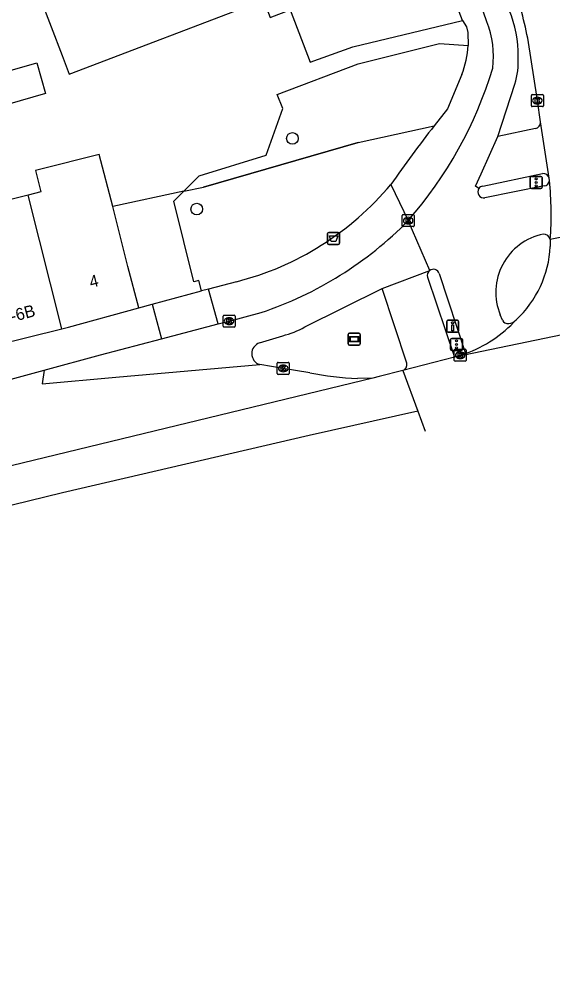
# Model space of a CAD drawing. Extents: x 160026 to 161302, y 384757 to 385701.
# Drawn here: x 160795.4 to 160839.9, y 384801.3 to 384881.3 of the extents above; entities that cross this region are included whole.
import ezdxf

# ---------------------------------------------------------------- set-up
doc = ezdxf.new("R2010")
doc.units = 0
for name, color, linetype in [('IMGEO_Afvalbak', 7, 'Continuous'), ('IMGEO_Boom', 7, 'Continuous'), ('IMGEO_Drukknoppaal', 7, 'Continuous'), ('IMGEO_Fietspad_open', 7, 'Continuous'), ('IMGEO_Groenvoorziening', 7, 'Continuous'), ('IMGEO_Hek', 7, 'Continuous'), ('IMGEO_Kolk', 7, 'Continuous'), ('IMGEO_Pand', 7, 'Continuous'), ('IMGEO_Pand_nummerreeks', 7, 'Continuous'), ('IMGEO_Reclamebord', 7, 'Continuous'), ('IMGEO_Rijbaan_lokaal_gesloten', 7, 'Continuous'), ('IMGEO_Rijbaan_lokaal_open', 7, 'Continuous'), ('IMGEO_Rijbaan_regionaal_gesloten', 7, 'Continuous'), ('IMGEO_Verkeersregelinstallatiepaal', 7, 'Continuous'), ('IMGEO_Voetpad_open', 7, 'Continuous')]:
    doc.layers.add(name, color=color, linetype=linetype)

msp = doc.modelspace()

# ---------------------------------------------------------------- linework, layer by layer
at = {"layer": 'IMGEO_Afvalbak'}
for p, q in [((160821.101, 384862.583), (160821.101, 384863.383)), ((160821.101, 384863.383), (160821.101, 384862.583)), ((160821.201, 384863.483), (160821.991, 384863.483)), ((160821.991, 384863.483), (160821.201, 384863.483)), ((160822.091, 384863.383), (160822.091, 384862.583)), ((160822.091, 384862.583), (160822.091, 384863.383)), ((160821.991, 384862.483), (160821.201, 384862.483)), ((160821.201, 384862.483), (160821.991, 384862.483))]:
    msp.add_line(p, q, dxfattribs=at)
msp.add_lwpolyline([(160821.244, 384863.197), (160821.948, 384863.197), (160821.799, 384862.727), (160821.393, 384862.727), (160821.244, 384863.197)], dxfattribs=at)
for centre, start, end in [((160821.201, 384863.383), 90, 180), ((160821.201, 384863.383), 90, 180), ((160821.991, 384863.383), 0, 90), ((160821.991, 384863.383), 360, 90), ((160821.201, 384862.583), 180, 270), ((160821.201, 384862.583), 180, 270), ((160821.991, 384862.583), 270, 0), ((160821.991, 384862.583), 270, 0)]:
    msp.add_arc(centre, 0.1, start, end, dxfattribs=at)
at = {"layer": 'IMGEO_Boom'}
for centre in [(160818.165, 384871.331), (160810.176, 384865.431)]:
    msp.add_circle(centre, 0.489, dxfattribs=at)
at = {"layer": 'IMGEO_Drukknoppaal'}
for p, q in [((160831.043, 384855.262), (160831.043, 384856.062)), ((160831.043, 384856.062), (160831.043, 384855.262)), ((160831.143, 384856.162), (160831.933, 384856.162)), ((160831.933, 384856.162), (160831.143, 384856.162)), ((160832.033, 384856.062), (160832.033, 384855.262)), ((160832.033, 384855.262), (160832.033, 384856.062)), ((160831.933, 384855.162), (160831.143, 384855.162)), ((160831.143, 384855.162), (160831.933, 384855.162))]:
    msp.add_line(p, q, dxfattribs=at)
msp.add_lwpolyline([(160831.613, 384855.787), (160831.613, 384855.287), (160831.463, 384855.287), (160831.463, 384855.787), (160831.613, 384855.787)], dxfattribs=at)
msp.add_circle((160831.538, 384855.952), 0.085, dxfattribs=at)
for centre, start, end in [((160831.143, 384856.062), 90, 180), ((160831.143, 384856.062), 90, 180), ((160831.933, 384856.062), 0, 90), ((160831.933, 384856.062), 360, 90), ((160831.143, 384855.262), 180, 270), ((160831.143, 384855.262), 180, 270), ((160831.933, 384855.262), 270, 0), ((160831.933, 384855.262), 270, 0)]:
    msp.add_arc(centre, 0.1, start, end, dxfattribs=at)
at = {"layer": 'IMGEO_Fietspad_open'}
for points in [[(160834.387, 384881.071), (160831.437, 384889.644), (160829.433, 384895.254)], [(160835.312, 384871.502), (160836.729, 384875.868)], [(160833.729, 384867.157), (160833.453, 384867.352), (160833.916, 384868.387), (160835.312, 384871.502)], [(160839.187, 384867.362), (160834.232, 384866.375)], [(160829.624, 384860.312), (160827.824, 384864.471)], [(160825.643, 384858.797), (160829.624, 384860.312)], [(160830.418, 384860.056), (160832.61, 384853.38)], [(160819.196, 384855.601), (160825.643, 384858.797)], [(160811.955, 384855.845), (160812.877, 384856.086), (160815.562, 384856.805)], [(160835.686, 384856.176), (160835.514, 384856.607)], [(160807.246, 384854.614), (160811.955, 384855.845)], [(160797.435, 384852.004), (160802.152, 384853.283), (160807.246, 384854.614)], [(160815.421, 384854.272), (160817.349, 384854.866)]]:
    msp.add_lwpolyline(points, dxfattribs=at)
for centre, radius, start, end in [((160828.121, 384878.444), 8.885, 357.93223, 23.83556), ((160827.371, 384878.212), 7.576, 352.29678, 22.17522), ((160830.947, 384877.707), 6.067, 342.35885, 3.93557), ((160801.899, 384887.162), 34.453, 318.80495, 343.18529), ((160839.14, 384867.836), 0.477, 275.707, 358.16287), ((160834.137, 384866.867), 0.501, 144.54916, 280.95092), ((160805.805, 384886.051), 30.83, 288.44923, 315.57665), ((160840.082, 384858.497), 4.943, 101.47844, 202.47555), ((160839.134, 384862.775), 0.567, 12.91244, 93.69094), ((160829.929, 384859.9), 0.513, 17.72153, 126.53795), ((160836.141, 384856.358), 0.49, 201.74607, 279.27387), ((160836.032, 384857.017), 1.159, 279.35299, 314.43737), ((160815.564, 384862.039), 7.392, 283.97204, 299.4274), ((160815.727, 384853.363), 0.959, 108.60469, 251.83604)]:
    msp.add_arc(centre, radius, start, end, dxfattribs=at)
at = {"layer": 'IMGEO_Groenvoorziening'}
for points in [[(160809.087, 384866.919), (160810.371, 384868.214), (160815.978, 384869.947), (160817.352, 384873.834), (160816.888, 384875.002), (160823.664, 384877.557), (160830.438, 384879.261), (160832.822, 384879.089)], [(160809.087, 384866.919), (160810.733, 384867.271), (160823.639, 384871), (160829.998, 384872.386)]]:
    msp.add_lwpolyline(points, dxfattribs=at)
at = {"layer": 'IMGEO_Hek'}
msp.add_lwpolyline([(160823.639, 384871), (160810.733, 384867.271)], dxfattribs=at)
at = {"layer": 'IMGEO_Kolk'}
for p, q in [((160838.107, 384874.058), (160838.107, 384874.91)), ((160838.182, 384874.984), (160839.034, 384874.984)), ((160838.595, 384874.764), (160838.62, 384874.764)), ((160839.108, 384874.91), (160839.108, 384874.058)), ((160839.034, 384873.984), (160838.182, 384873.984)), ((160838.618, 384874.204), (160838.593, 384874.204)), ((160827.324, 384864.044), (160827.324, 384864.896)), ((160827.399, 384864.97), (160828.251, 384864.97)), ((160828.325, 384864.896), (160828.325, 384864.044)), ((160828.251, 384863.97), (160827.399, 384863.97)), ((160827.835, 384864.19), (160827.81, 384864.19)), ((160827.812, 384864.75), (160827.837, 384864.75)), ((160812.375, 384855.66), (160812.375, 384856.512)), ((160812.45, 384856.586), (160813.302, 384856.586)), ((160812.863, 384856.366), (160812.888, 384856.366)), ((160813.376, 384856.512), (160813.376, 384855.66)), ((160813.302, 384855.586), (160812.45, 384855.586)), ((160812.886, 384855.806), (160812.861, 384855.806)), ((160831.666, 384852.812), (160831.666, 384853.664)), ((160831.741, 384853.738), (160832.593, 384853.738)), ((160832.667, 384853.664), (160832.667, 384852.812)), ((160832.177, 384852.958), (160832.152, 384852.958)), ((160832.154, 384853.518), (160832.179, 384853.518)), ((160816.893, 384851.714), (160816.893, 384852.566)), ((160816.968, 384852.64), (160817.82, 384852.64)), ((160817.381, 384852.42), (160817.406, 384852.42)), ((160817.894, 384852.566), (160817.894, 384851.714)), ((160832.593, 384852.738), (160831.741, 384852.738)), ((160817.82, 384851.64), (160816.968, 384851.64)), ((160817.404, 384851.86), (160817.379, 384851.86))]:
    msp.add_line(p, q, dxfattribs=at)
for points in [[(160838.107, 384874.058), (160838.107, 384874.91)], [(160838.182, 384874.984), (160839.034, 384874.984)], [(160838.428, 384874.684), (160838.551, 384874.684), (160838.551, 384874.533), (160838.681, 384874.684), (160838.845, 384874.684), (160838.699, 384874.533), (160838.852, 384874.284), (160838.7, 384874.284), (160838.615, 384874.448), (160838.551, 384874.381), (160838.551, 384874.284), (160838.428, 384874.284), (160838.428, 384874.684)], [(160839.108, 384874.91), (160839.108, 384874.058)], [(160839.034, 384873.984), (160838.182, 384873.984)], [(160827.324, 384864.044), (160827.324, 384864.896)], [(160827.399, 384864.97), (160828.251, 384864.97)], [(160828.325, 384864.896), (160828.325, 384864.044)], [(160828.251, 384863.97), (160827.399, 384863.97)], [(160827.645, 384864.67), (160827.768, 384864.67), (160827.768, 384864.519), (160827.898, 384864.67), (160828.062, 384864.67), (160827.916, 384864.519), (160828.069, 384864.27), (160827.917, 384864.27), (160827.832, 384864.434), (160827.768, 384864.367), (160827.768, 384864.27), (160827.645, 384864.27), (160827.645, 384864.67)], [(160812.375, 384855.66), (160812.375, 384856.512)], [(160812.45, 384856.586), (160813.302, 384856.586)], [(160812.696, 384856.286), (160812.819, 384856.286), (160812.819, 384856.135), (160812.949, 384856.286), (160813.113, 384856.286), (160812.967, 384856.135), (160813.12, 384855.886), (160812.968, 384855.886), (160812.883, 384856.05), (160812.819, 384855.983), (160812.819, 384855.886), (160812.696, 384855.886), (160812.696, 384856.286)], [(160813.376, 384856.512), (160813.376, 384855.66)], [(160813.302, 384855.586), (160812.45, 384855.586)], [(160831.666, 384852.812), (160831.666, 384853.664)], [(160831.741, 384853.738), (160832.593, 384853.738)], [(160832.667, 384853.664), (160832.667, 384852.812)], [(160831.987, 384853.438), (160832.11, 384853.438), (160832.11, 384853.287), (160832.24, 384853.438), (160832.404, 384853.438), (160832.258, 384853.287), (160832.411, 384853.038), (160832.259, 384853.038), (160832.174, 384853.202), (160832.11, 384853.135), (160832.11, 384853.038), (160831.987, 384853.038), (160831.987, 384853.438)], [(160816.893, 384851.714), (160816.893, 384852.566)], [(160816.968, 384852.64), (160817.82, 384852.64)], [(160817.214, 384852.34), (160817.337, 384852.34), (160817.337, 384852.189), (160817.467, 384852.34), (160817.631, 384852.34), (160817.485, 384852.189), (160817.638, 384851.94), (160817.486, 384851.94), (160817.401, 384852.104), (160817.337, 384852.037), (160817.337, 384851.94), (160817.214, 384851.94), (160817.214, 384852.34)], [(160817.894, 384852.566), (160817.894, 384851.714)], [(160832.593, 384852.738), (160831.741, 384852.738)], [(160817.82, 384851.64), (160816.968, 384851.64)]]:
    msp.add_lwpolyline(points, dxfattribs=at)
for centre, start, end in [((160838.184, 384874.908), 91.55205, 178.44795), ((160838.184, 384874.908), 91.55205, 178.44795), ((160839.032, 384874.908), 1.55205, 88.44795), ((160839.032, 384874.908), 1.55205, 88.44795), ((160838.184, 384874.06), 181.55205, 268.44795), ((160838.184, 384874.06), 181.55205, 268.44795), ((160839.032, 384874.06), 271.55205, 358.44795), ((160839.032, 384874.06), 271.55205, 358.44795), ((160827.401, 384864.894), 91.55205, 178.44795), ((160827.401, 384864.894), 91.55205, 178.44795), ((160828.249, 384864.894), 1.55205, 88.44795), ((160828.249, 384864.894), 1.55205, 88.44795), ((160827.401, 384864.046), 181.55205, 268.44795), ((160827.401, 384864.046), 181.55205, 268.44795), ((160828.249, 384864.046), 271.55205, 358.44795), ((160828.249, 384864.046), 271.55205, 358.44795), ((160812.452, 384856.51), 91.55205, 178.44795), ((160812.452, 384856.51), 91.55205, 178.44795), ((160813.3, 384856.51), 1.55205, 88.44795), ((160813.3, 384856.51), 1.55205, 88.44795), ((160812.452, 384855.662), 181.55205, 268.44795), ((160812.452, 384855.662), 181.55205, 268.44795), ((160813.3, 384855.662), 271.55205, 358.44795), ((160813.3, 384855.662), 271.55205, 358.44795), ((160831.743, 384853.662), 91.55205, 178.44795), ((160831.743, 384853.662), 91.55205, 178.44795), ((160832.591, 384853.662), 1.55205, 88.44795), ((160832.591, 384853.662), 1.55205, 88.44795), ((160831.743, 384852.814), 181.55205, 268.44795), ((160831.743, 384852.814), 181.55205, 268.44795), ((160832.591, 384852.814), 271.55205, 358.44795), ((160832.591, 384852.814), 271.55205, 358.44795), ((160816.97, 384852.564), 91.55205, 178.44795), ((160816.97, 384852.564), 91.55205, 178.44795), ((160817.818, 384852.564), 1.55205, 88.44795), ((160817.818, 384852.564), 1.55205, 88.44795), ((160816.97, 384851.716), 181.55205, 268.44795), ((160816.97, 384851.716), 181.55205, 268.44795), ((160817.818, 384851.716), 271.55205, 358.44795), ((160817.818, 384851.716), 271.55205, 358.44795)]:
    msp.add_arc(centre, 0.0765, start, end, dxfattribs=at)
for centre, major_axis, ratio, start_param, end_param in [((160838.594, 384874.484), (-0.387, 0.002), 0.722429, 4.712389, 7.853982), ((160838.619, 384874.484), (-0.39, 0.002), 0.717154, 1.570796, 4.712389), ((160827.811, 384864.47), (-0.387, 0.002), 0.722429, 4.712389, 7.853982), ((160827.836, 384864.47), (-0.39, 0.002), 0.717154, 1.570796, 4.712389), ((160812.862, 384856.086), (-0.387, 0.002), 0.722429, 4.712389, 7.853982), ((160812.887, 384856.086), (-0.39, 0.002), 0.717154, 1.570796, 4.712389), ((160832.153, 384853.238), (-0.387, 0.002), 0.722429, 4.712389, 7.853982), ((160832.178, 384853.238), (-0.39, 0.002), 0.717154, 1.570796, 4.712389), ((160817.38, 384852.14), (-0.387, 0.002), 0.722429, 4.712389, 7.853982), ((160817.405, 384852.14), (-0.39, 0.002), 0.717154, 1.570796, 4.712389)]:
    msp.add_ellipse(centre, major_axis=major_axis, ratio=ratio, start_param=start_param, end_param=end_param, dxfattribs=at)
at = {"layer": 'IMGEO_Pand'}
for points in [[(160832.349, 384881.168), (160830.729, 384885.461)], [(160797.112, 384883.06), (160798.942, 384878.251), (160799.531, 384876.705), (160815.754, 384882.881), (160816.309, 384881.422), (160817.978, 384882.058), (160819.641, 384877.69), (160823.211, 384878.963), (160832.349, 384881.168)], [(160792.536, 384876.422), (160796.819, 384877.645), (160797.551, 384875.083), (160793.301, 384873.869)], [(160803.171, 384865.654), (160802.022, 384869.983), (160797.046, 384868.74), (160796.718, 384868.658), (160797.164, 384866.873), (160796.109, 384866.609)], [(160796.109, 384866.609), (160790.377, 384865.177), (160790.522, 384864.639)], [(160798.9, 384855.442), (160796.109, 384866.609)], [(160805.346, 384857.194), (160804.429, 384860.633), (160803.171, 384865.654)], [(160798.9, 384855.442), (160799.48, 384855.587), (160805.346, 384857.194)], [(160793.368, 384854.066), (160798.9, 384855.442)]]:
    msp.add_lwpolyline(points, dxfattribs=at)
at = {"layer": 'IMGEO_Reclamebord'}
for p, q in [((160822.828, 384854.181), (160822.828, 384854.981)), ((160822.828, 384854.981), (160822.828, 384854.181)), ((160822.928, 384855.081), (160823.718, 384855.081)), ((160823.718, 384855.081), (160822.928, 384855.081)), ((160823.818, 384854.981), (160823.818, 384854.181)), ((160823.818, 384854.181), (160823.818, 384854.981)), ((160823.718, 384854.081), (160822.928, 384854.081)), ((160822.928, 384854.081), (160823.718, 384854.081))]:
    msp.add_line(p, q, dxfattribs=at)
for points in [[(160822.929, 384854.813), (160823.717, 384854.813), (160823.717, 384854.349), (160822.929, 384854.349), (160822.929, 384854.813)], [(160822.994, 384854.748), (160822.994, 384854.414), (160823.652, 384854.414), (160823.652, 384854.748), (160822.994, 384854.748)]]:
    msp.add_lwpolyline(points, dxfattribs=at)
for centre, start, end in [((160822.928, 384854.981), 90, 180), ((160822.928, 384854.981), 90, 180), ((160823.718, 384854.981), 0, 90), ((160823.718, 384854.981), 360, 90), ((160822.928, 384854.181), 180, 270), ((160822.928, 384854.181), 180, 270), ((160823.718, 384854.181), 270, 0), ((160823.718, 384854.181), 270, 0)]:
    msp.add_arc(centre, 0.1, start, end, dxfattribs=at)
at = {"layer": 'IMGEO_Rijbaan_lokaal_gesloten'}
for points in [[(160838.866, 384872.727), (160838.609, 384874.485), (160837.801, 384879.708)], [(160839.593, 384868.008), (160838.866, 384872.727)], [(160839.616, 384867.821), (160839.593, 384868.008)]]:
    msp.add_lwpolyline(points, dxfattribs=at)
for centre, radius, start, end in [((160810.544, 384874.415), 27.766, 10.98862, 21.25693), ((160811.57, 384864.956), 28.192, 355.82158, 5.8323)]:
    msp.add_arc(centre, radius, start, end, dxfattribs=at)
at = {"layer": 'IMGEO_Rijbaan_lokaal_open'}
for points in [[(160742.153, 384839.609), (160760.591, 384843.223), (160771.222, 384845.501), (160780.663, 384847.643), (160789.637, 384849.89), (160797.435, 384852.004)], [(160797.435, 384852.004), (160797.283, 384850.838), (160803.43, 384851.422), (160815.428, 384852.452)], [(160819.608, 384851.762), (160817.394, 384852.139), (160815.428, 384852.452)], [(160824.874, 384851.326), (160823.602, 384851.301)]]:
    msp.add_lwpolyline(points, dxfattribs=at)
msp.add_arc((160824.777, 384879.015), 27.739, 259.25992, 267.57183, dxfattribs=at)
at = {"layer": 'IMGEO_Rijbaan_regionaal_gesloten'}
for points in [[(160846.639, 384864.282), (160839.687, 384862.902)], [(160839.687, 384862.902), (160839.688, 384862.312)], [(160873.159, 384861.672), (160831.679, 384853.075)], [(160831.679, 384853.075), (160827.375, 384851.959)], [(160832.61, 384853.38), (160832.144, 384853.229), (160831.679, 384853.075)], [(160824.874, 384851.326), (160793.873, 384843.828)], [(160827.375, 384851.959), (160825.414, 384851.457), (160824.874, 384851.326)], [(160827.375, 384851.959), (160828.634, 384848.573)], [(160828.634, 384848.573), (160819.562, 384846.531), (160798.963, 384841.743), (160787.933, 384839.065), (160760.269, 384833.495), (160693.597, 384820.533), (160666.023, 384815.096), (160643.234, 384811.039), (160631.384, 384809.566), (160622.962, 384808.519), (160615.903, 384807.799), (160602.102, 384806.496), (160593.622, 384805.913), (160581.27, 384805.063), (160557.511, 384804.281), (160534.335, 384804.151), (160518.451, 384803.76), (160497.293, 384802.197), (160482.841, 384801.285), (160463.571, 384801.936), (160433.105, 384803.109), (160400.007, 384805.11)], [(160828.634, 384848.573), (160829.254, 384846.905)]]:
    msp.add_lwpolyline(points, dxfattribs=at)
for centre, radius, start, end in [((160830.764, 384862.737), 8.934, 312.87735, 357.27242), ((160828.885, 384863.585), 10.864, 290.054, 317.10094)]:
    msp.add_arc(centre, radius, start, end, dxfattribs=at)
at = {"layer": 'IMGEO_Verkeersregelinstallatiepaal'}
for p, q in [((160838.011, 384867.258), (160838.011, 384868.058)), ((160838.011, 384868.058), (160838.011, 384867.258)), ((160838.111, 384868.158), (160838.901, 384868.158)), ((160838.901, 384868.158), (160838.111, 384868.158)), ((160839.001, 384868.058), (160839.001, 384867.258)), ((160839.001, 384867.258), (160839.001, 384868.058)), ((160838.901, 384867.158), (160838.111, 384867.158)), ((160838.111, 384867.158), (160838.901, 384867.158)), ((160831.364, 384853.743), (160831.364, 384854.543)), ((160831.364, 384854.543), (160831.364, 384853.743)), ((160831.464, 384854.643), (160832.254, 384854.643)), ((160832.254, 384854.643), (160831.464, 384854.643)), ((160832.354, 384854.543), (160832.354, 384853.743)), ((160832.354, 384853.743), (160832.354, 384854.543)), ((160832.254, 384853.643), (160831.464, 384853.643)), ((160831.464, 384853.643), (160832.254, 384853.643))]:
    msp.add_line(p, q, dxfattribs=at)
for centre in [(160838.506, 384867.948), (160838.506, 384867.658), (160838.506, 384867.368), (160831.859, 384854.433), (160831.859, 384854.143), (160831.859, 384853.853)]:
    msp.add_circle(centre, 0.085, dxfattribs=at)
for centre, start, end in [((160838.111, 384868.058), 90, 180), ((160838.111, 384868.058), 90, 180), ((160838.901, 384868.058), 0, 90), ((160838.901, 384868.058), 360, 90), ((160838.111, 384867.258), 180, 270), ((160838.111, 384867.258), 180, 270), ((160838.901, 384867.258), 270, 0), ((160838.901, 384867.258), 270, 0), ((160831.464, 384854.543), 90, 180), ((160831.464, 384854.543), 90, 180), ((160832.254, 384854.543), 0, 90), ((160832.254, 384854.543), 360, 90), ((160831.464, 384853.743), 180, 270), ((160831.464, 384853.743), 180, 270), ((160832.254, 384853.743), 270, 0), ((160832.254, 384853.743), 270, 0)]:
    msp.add_arc(centre, 0.1, start, end, dxfattribs=at)
at = {"layer": 'IMGEO_Voetpad_open'}
for points in [[(160832.349, 384881.168), (160832.687, 384880.649), (160832.808, 384880.17), (160832.822, 384879.089)], [(160832.312, 384876.658), (160831.116, 384873.803), (160829.998, 384872.386)], [(160838.443, 384872.164), (160835.312, 384871.502)], [(160834.045, 384867.359), (160839.044, 384868.393)], [(160826.377, 384867.487), (160827.824, 384864.471)], [(160809.087, 384866.919), (160803.171, 384865.654)], [(160810.562, 384858.599), (160810.337, 384859.474), (160809.94, 384859.357), (160808.268, 384866.093), (160809.087, 384866.919)], [(160813.481, 384859.375), (160811.162, 384858.758)], [(160829.44, 384859.744), (160831.679, 384853.075)], [(160806.444, 384857.49), (160810.562, 384858.599)], [(160811.162, 384858.758), (160810.562, 384858.599)], [(160811.955, 384855.845), (160811.162, 384858.758)], [(160827.713, 384852.571), (160825.643, 384858.797)], [(160805.346, 384857.194), (160806.444, 384857.49)], [(160806.444, 384857.49), (160807.246, 384854.614)]]:
    msp.add_lwpolyline(points, dxfattribs=at)
for centre, radius, start, end in [((160824.752, 384879.513), 8.082, 339.31161, 356.99186), ((160930.373, 384794.408), 127.105, 142.15758, 144.90395), ((160838.376, 384872.654), 0.495, 277.73294, 8.42963), ((160839.108, 384867.9), 0.497, 12.58034, 97.33762), ((160807.417, 384883.322), 24.703, 284.21032, 320.13211), ((160834.134, 384866.872), 0.495, 100.32904, 144.84768), ((160829.929, 384859.899), 0.513, 126.46136, 197.63984), ((160827.203, 384852.453), 0.523, 289.18678, 12.99057)]:
    msp.add_arc(centre, radius, start, end, dxfattribs=at)

# ---------------------------------------------------------------- texts
at = {"layer": 'IMGEO_Pand_nummerreeks'}
for s, rotation, p in [('4', 14.0833, (160801.343, 384858.844)), ('6-6B', 14.87971, (160794.047, 384855.798))]:
    msp.add_text(s, height=1, rotation=rotation, dxfattribs=at).set_placement(p)

doc.saveas('drawing.dxf')
